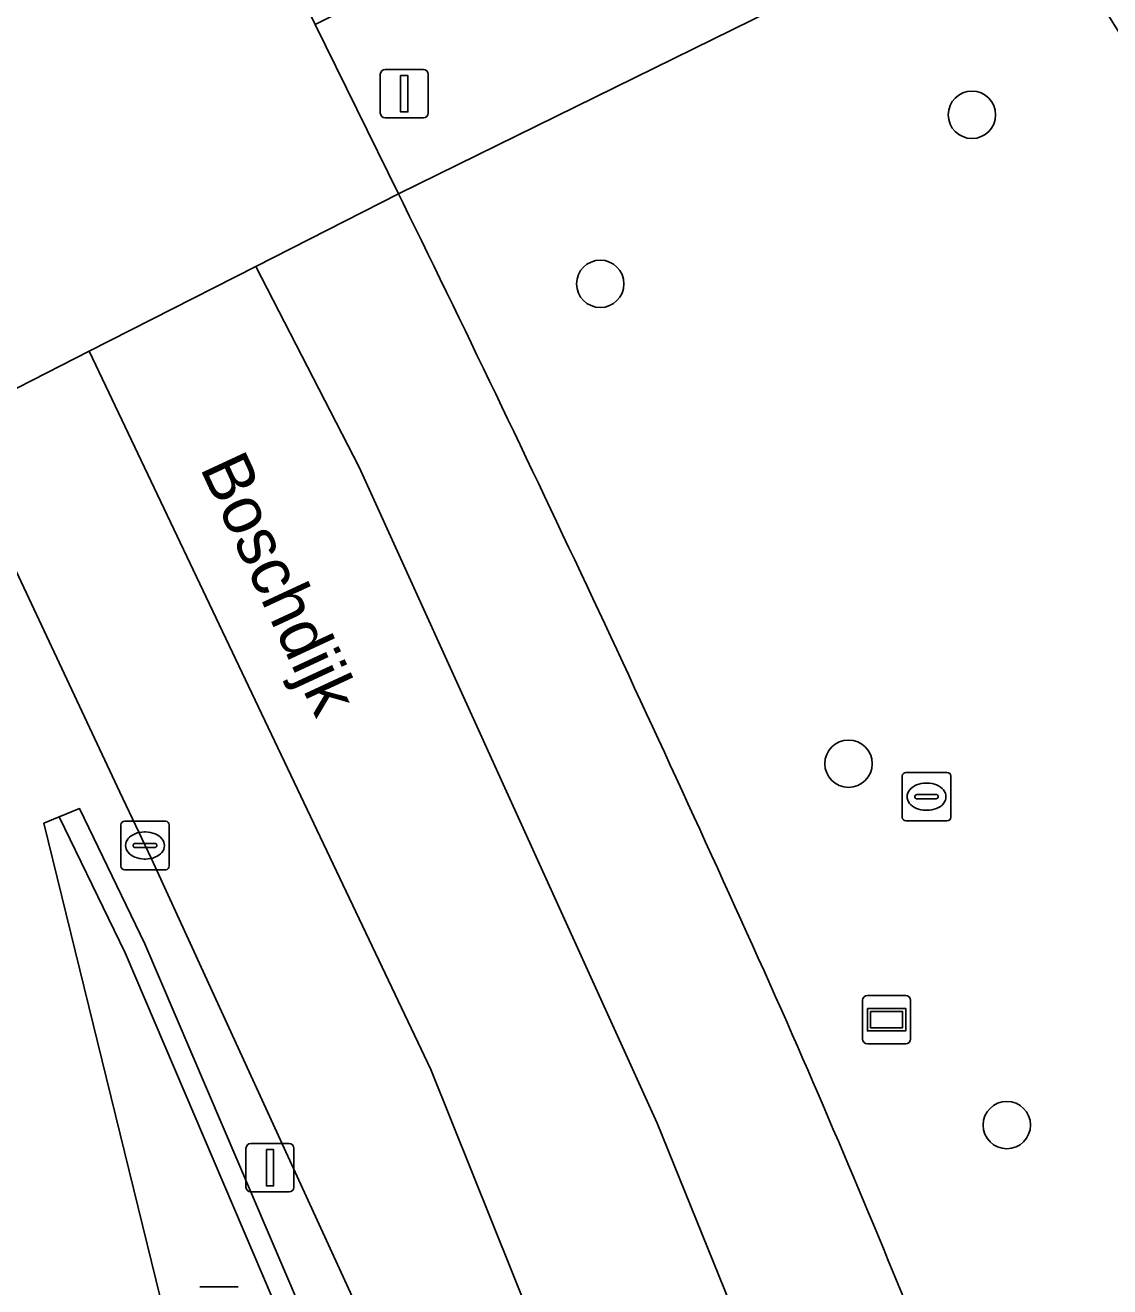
# Model space of a CAD drawing. Extents: x 160304 to 160955, y 383684 to 384161.
# Drawn here: x 160880.16 to 160902.54, y 383894.46 to 383920.5 of the extents above; entities that cross this region are included whole.
import ezdxf

# ---------------------------------------------------------------- set-up
doc = ezdxf.new("R2010")
doc.units = 0
for name, color, linetype in [('IMGEO_Boom', 7, 'Continuous'), ('IMGEO_Groenvoorziening', 7, 'Continuous'), ('IMGEO_Kolk', 7, 'Continuous'), ('IMGEO_Lichtmast', 7, 'Continuous'), ('IMGEO_Muur', 7, 'Continuous'), ('IMGEO_Openbare_ruimte_label', 7, 'Continuous'), ('IMGEO_Rijbaan_lokaal_gesloten', 7, 'Continuous'), ('IMGEO_Rioolput', 7, 'Continuous'), ('IMGEO_Verkeersregelinstallatiepaal', 7, 'Continuous'), ('IMGEO_Voetpad_open', 7, 'Continuous'), ('IMGEO_Wegwijzer', 7, 'Continuous')]:
    doc.layers.add(name, color=color, linetype=linetype)

msp = doc.modelspace()

# ---------------------------------------------------------------- linework, layer by layer
at = {"layer": 'IMGEO_Boom'}
for centre in [(160899.695, 383918.654), (160892.024, 383915.164), (160897.148, 383905.256), (160900.414, 383897.794)]:
    msp.add_circle(centre, 0.489, dxfattribs=at)
at = {"layer": 'IMGEO_Groenvoorziening'}
msp.add_lwpolyline([(160917.077, 383897.29), (160900.833, 383923.408), (160887.859, 383917.022), (160887.955, 383916.832)], dxfattribs=at)
msp.add_lwpolyline([(160885.276, 383894.185), (160882.218, 383901.348), (160880.862, 383904.157), (160880.544, 383904.027), (160900.17, 383824.023), (160902.267, 383818.561), (160903.32, 383819.439), (160904.082, 383820.2), (160903.757, 383820.773), (160902.326, 383824.68)], close=True, dxfattribs=at)
for centre, radius, start, end in [((160414.384, 383684.701), 527.404, 24.08259, 26.11272), ((160677.37, 383804.12), 238.585, 19.56984, 23.6716)]:
    msp.add_arc(centre, radius, start, end, dxfattribs=at)
at = {"layer": 'IMGEO_Kolk'}
for p, q in [((160882.13, 383903.141), (160882.13, 383903.993)), ((160882.205, 383904.067), (160883.057, 383904.067)), ((160882.618, 383903.847), (160882.643, 383903.847)), ((160883.131, 383903.993), (160883.131, 383903.141)), ((160882.389, 383903.561), (160882.389, 383903.573)), ((160882.432, 383903.61), (160882.83, 383903.61)), ((160882.873, 383903.573), (160882.873, 383903.561)), ((160882.827, 383903.524), (160882.429, 383903.524)), ((160883.057, 383903.067), (160882.205, 383903.067)), ((160882.641, 383903.287), (160882.616, 383903.287))]:
    msp.add_line(p, q, dxfattribs=at)
for points in [[(160882.13, 383903.141), (160882.13, 383903.993)], [(160882.205, 383904.067), (160883.057, 383904.067)], [(160883.131, 383903.993), (160883.131, 383903.141)], [(160883.057, 383903.067), (160882.205, 383903.067)]]:
    msp.add_lwpolyline(points, dxfattribs=at)
for centre, radius, start, end in [((160882.207, 383903.991), 0.0765, 91.552, 178.448), ((160882.207, 383903.991), 0.0765, 91.552, 178.448), ((160883.055, 383903.991), 0.0765, 1.552, 88.448), ((160883.055, 383903.991), 0.0765, 1.552, 88.448), ((160882.429, 383903.57), 0.0403, 85.8775, 175.7526), ((160882.426, 383903.56), 0.0366, 178.938, 274.7102), ((160882.83, 383903.567), 0.043, 264.8664, 352.4533), ((160882.834, 383903.572), 0.0386, 1.7309, 96.639), ((160882.207, 383903.143), 0.0765, 181.552, 268.448), ((160882.207, 383903.143), 0.0765, 181.552, 268.448), ((160883.055, 383903.143), 0.0765, 271.552, 358.448), ((160883.055, 383903.143), 0.0765, 271.552, 358.448)]:
    msp.add_arc(centre, radius, start, end, dxfattribs=at)
for centre, major_axis, ratio, start_param, end_param in [((160882.617, 383903.567), (-0.387, 0.002), 0.722429, 4.712389, 7.853982), ((160882.642, 383903.567), (-0.39, 0.002), 0.717154, 1.570796, 4.712389)]:
    msp.add_ellipse(centre, major_axis=major_axis, ratio=ratio, start_param=start_param, end_param=end_param, dxfattribs=at)
at = {"layer": 'IMGEO_Lichtmast'}
for p, q in [((160884.714, 383896.513), (160884.714, 383897.313)), ((160884.714, 383897.313), (160884.714, 383896.513)), ((160884.814, 383897.413), (160885.604, 383897.413)), ((160885.604, 383897.413), (160884.814, 383897.413)), ((160885.704, 383897.313), (160885.704, 383896.513)), ((160885.704, 383896.513), (160885.704, 383897.313)), ((160885.604, 383896.413), (160884.814, 383896.413)), ((160884.814, 383896.413), (160885.604, 383896.413))]:
    msp.add_line(p, q, dxfattribs=at)
msp.add_lwpolyline([(160885.134, 383897.288), (160885.284, 383897.288), (160885.284, 383896.538), (160885.134, 383896.538), (160885.134, 383897.288)], dxfattribs=at)
for centre, start, end in [((160884.814, 383897.313), 90, 180), ((160884.814, 383897.313), 90, 180), ((160885.604, 383897.313), 0, 90), ((160885.604, 383897.313), 360, 90), ((160884.814, 383896.513), 180, 270), ((160884.814, 383896.513), 180, 270), ((160885.604, 383896.513), 270, 0), ((160885.604, 383896.513), 270, 0)]:
    msp.add_arc(centre, 0.1, start, end, dxfattribs=at)
at = {"layer": 'IMGEO_Muur'}
msp.add_lwpolyline([(160908.403, 383833.697), (160894.472, 383871.868), (160888.383, 383888.052), (160882.628, 383901.534), (160881.279, 383904.328), (160880.862, 383904.157), (160882.218, 383901.348), (160885.276, 383894.185), (160887.965, 383887.884), (160894.05, 383871.712), (160907.968, 383833.577)], dxfattribs=at)
at = {"layer": 'IMGEO_Rijbaan_lokaal_gesloten'}
for points in [[(160863.244, 383939.754), (160868.727, 383930.635), (160869.311, 383929.633), (160876.605, 383916.151), (160876.682, 383916.021), (160877.841, 383913.758), (160878.538, 383912.275), (160881.476, 383913.772), (160884.917, 383915.524), (160887.859, 383917.022), (160886.14, 383920.521), (160885.755, 383921.333), (160884.134, 383924.373), (160884.086, 383924.501)], [(160887.955, 383916.832), (160887.859, 383917.022), (160884.917, 383915.524), (160887.049, 383911.378), (160893.201, 383897.836), (160897.631, 383886.88), (160907.713, 383858.522), (160920.564, 383822.935), (160925.63, 383824.832)], [(160884.917, 383915.524), (160881.476, 383913.772), (160888.531, 383898.942), (160896.529, 383878.998), (160914.965, 383826.437), (160915.039, 383826.314), (160916.211, 383822.89)], [(160916.208, 383822.031), (160916.497, 383821.396), (160920.564, 383822.935), (160907.713, 383858.522), (160897.631, 383886.88), (160893.201, 383897.836), (160887.049, 383911.378), (160884.917, 383915.524)], [(160881.476, 383913.772), (160878.538, 383912.275), (160878.77, 383911.782), (160882.114, 383904.67), (160882.763, 383903.289), (160887.021, 383894.001), (160894.332, 383875.048), (160899.607, 383860.926), (160906.136, 383843.553), (160908.651, 383836.68)], [(160914.937, 383826.484), (160914.965, 383826.437), (160896.529, 383878.998), (160888.531, 383898.942), (160881.476, 383913.772)]]:
    msp.add_lwpolyline(points, dxfattribs=at)
for centre, radius, start, end in [((160414.384, 383684.701), 527.404, 24.08259, 26.11272), ((160677.37, 383804.12), 238.585, 19.56984, 23.6716)]:
    msp.add_arc(centre, radius, start, end, dxfattribs=at)
at = {"layer": 'IMGEO_Rioolput'}
for p, q in [((160898.257, 383904.149), (160898.257, 383905.001)), ((160898.332, 383905.075), (160899.184, 383905.075)), ((160899.258, 383905.001), (160899.258, 383904.149)), ((160898.559, 383904.618), (160898.957, 383904.618)), ((160898.745, 383904.855), (160898.77, 383904.855)), ((160898.516, 383904.569), (160898.516, 383904.581)), ((160898.954, 383904.532), (160898.556, 383904.532)), ((160899, 383904.581), (160899, 383904.569)), ((160898.768, 383904.295), (160898.743, 383904.295)), ((160899.184, 383904.075), (160898.332, 383904.075))]:
    msp.add_line(p, q, dxfattribs=at)
for points in [[(160898.257, 383904.149), (160898.257, 383905.001)], [(160898.332, 383905.075), (160899.184, 383905.075)], [(160899.258, 383905.001), (160899.258, 383904.149)], [(160899.184, 383904.075), (160898.332, 383904.075)]]:
    msp.add_lwpolyline(points, dxfattribs=at)
for centre, radius, start, end in [((160898.334, 383904.999), 0.0765, 91.552, 178.448), ((160898.334, 383904.999), 0.0765, 91.552, 178.448), ((160899.182, 383904.999), 0.0765, 1.552, 88.448), ((160899.182, 383904.999), 0.0765, 1.552, 88.448), ((160898.556, 383904.578), 0.0403, 85.8775, 175.7526), ((160898.961, 383904.58), 0.0386, 1.7309, 96.639), ((160898.553, 383904.568), 0.0366, 178.938, 274.7102), ((160898.957, 383904.575), 0.043, 264.8664, 352.4533), ((160898.334, 383904.151), 0.0765, 181.552, 268.448), ((160898.334, 383904.151), 0.0765, 181.552, 268.448), ((160899.182, 383904.151), 0.0765, 271.552, 358.448), ((160899.182, 383904.151), 0.0765, 271.552, 358.448)]:
    msp.add_arc(centre, radius, start, end, dxfattribs=at)
for centre, major_axis, ratio, start_param, end_param in [((160898.744, 383904.575), (-0.387, 0.002), 0.722429, 4.712389, 7.853982), ((160898.769, 383904.575), (-0.39, 0.002), 0.717154, 1.570796, 4.712389)]:
    msp.add_ellipse(centre, major_axis=major_axis, ratio=ratio, start_param=start_param, end_param=end_param, dxfattribs=at)
at = {"layer": 'IMGEO_Verkeersregelinstallatiepaal'}
for p, q in [((160887.486, 383918.69), (160887.486, 383919.49)), ((160887.486, 383919.49), (160887.486, 383918.69)), ((160887.586, 383919.59), (160888.376, 383919.59)), ((160888.376, 383919.59), (160887.586, 383919.59)), ((160888.476, 383919.49), (160888.476, 383918.69)), ((160888.476, 383918.69), (160888.476, 383919.49)), ((160888.376, 383918.59), (160887.586, 383918.59)), ((160887.586, 383918.59), (160888.376, 383918.59))]:
    msp.add_line(p, q, dxfattribs=at)
msp.add_lwpolyline([(160887.906, 383919.465), (160888.056, 383919.465), (160888.056, 383918.715), (160887.906, 383918.715), (160887.906, 383919.465)], dxfattribs=at)
for centre, start, end in [((160887.586, 383919.49), 90, 180), ((160887.586, 383919.49), 90, 180), ((160888.376, 383919.49), 0, 90), ((160888.376, 383919.49), 360, 90), ((160887.586, 383918.69), 180, 270), ((160887.586, 383918.69), 180, 270), ((160888.376, 383918.69), 270, 0), ((160888.376, 383918.69), 270, 0)]:
    msp.add_arc(centre, 0.1, start, end, dxfattribs=at)
at = {"layer": 'IMGEO_Voetpad_open'}
msp.add_lwpolyline([(160887.859, 383917.022), (160900.833, 383923.408), (160898.728, 383926.791), (160886.14, 383920.521)], close=True, dxfattribs=at)
for points in [[(160887.021, 383894.001), (160882.763, 383903.289), (160882.114, 383904.67), (160878.77, 383911.782)], [(160900.17, 383824.023), (160880.544, 383904.027), (160880.862, 383904.157), (160881.279, 383904.328), (160882.628, 383901.534), (160888.383, 383888.052), (160894.472, 383871.868), (160908.403, 383833.697)]]:
    msp.add_lwpolyline(points, dxfattribs=at)
at = {"layer": 'IMGEO_Wegwijzer'}
for p, q in [((160897.538, 383900.47), (160898.328, 383900.47)), ((160898.328, 383900.47), (160897.538, 383900.47)), ((160897.438, 383899.57), (160897.438, 383900.37)), ((160897.438, 383900.37), (160897.438, 383899.57)), ((160898.428, 383900.37), (160898.428, 383899.57)), ((160898.428, 383899.57), (160898.428, 383900.37)), ((160898.328, 383899.47), (160897.538, 383899.47)), ((160897.538, 383899.47), (160898.328, 383899.47)), ((160883.761, 383894.456), (160884.551, 383894.456)), ((160884.551, 383894.456), (160883.761, 383894.456))]:
    msp.add_line(p, q, dxfattribs=at)
for points in [[(160897.539, 383900.202), (160898.327, 383900.202), (160898.327, 383899.738), (160897.539, 383899.738), (160897.539, 383900.202)], [(160897.604, 383900.137), (160897.604, 383899.803), (160898.262, 383899.803), (160898.262, 383900.137), (160897.604, 383900.137)]]:
    msp.add_lwpolyline(points, dxfattribs=at)
for centre, start, end in [((160897.538, 383900.37), 90, 180), ((160897.538, 383900.37), 90, 180), ((160898.328, 383900.37), 0, 90), ((160898.328, 383900.37), 360, 90), ((160897.538, 383899.57), 180, 270), ((160897.538, 383899.57), 180, 270), ((160898.328, 383899.57), 270, 0), ((160898.328, 383899.57), 270, 0)]:
    msp.add_arc(centre, 0.1, start, end, dxfattribs=at)

# ---------------------------------------------------------------- texts
at = {"layer": 'IMGEO_Openbare_ruimte_label'}
msp.add_text('Boschdijk', height=1, rotation=294.8992, dxfattribs=at).set_placement((160883.755, 383911.367))

doc.saveas('drawing.dxf')
